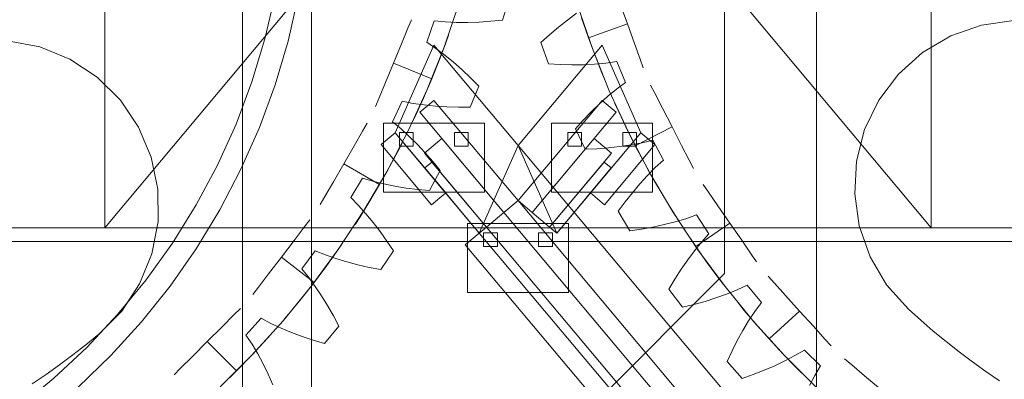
# Model space of a CAD drawing. Header units: millimetres. Extents: x -2233 to 65662, y -50530 to 6847.
# Tile 621 of 656: x 24633 to 25062, y 1444 to 1601. Entities that reach past the tile are written whole.
import ezdxf

# ---------------------------------------------------------------- set-up
doc = ezdxf.new("R2010")
doc.units = ezdxf.units.MM
doc.layers.add('COTAS_P', color=1, linetype='Continuous', lineweight=0)
doc.layers.add('lateral_briquetadora', color=7, linetype='Continuous', lineweight=0)
doc.dimstyles.new('R19_100', dxfattribs={"dimtxt": 250, "dimasz": 150, "dimexe": 150, "dimexo": 80, "dimgap": 100, "dimtad": 1, "dimtih": 1, "dimtoh": 1, "dimdsep": 46, "dimcen": 0.09, "dimadec": 0, "dimazin": 0, "dimtfac": 1, "dimtdec": 4, "dimtofl": 0, "dimtmove": 0, "dimatfit": 3, "dimfxl": 1, "dimtolj": 1, "dimtzin": 0, "dimarcsym": 0})

# ---------------------------------------------------------------- blocks, each defined once
blk = doc.blocks.new('DIM_R32_6')
at = {"layer": 'COTAS_P'}
for p, q in [((24580.07, 3250), (24980.07, 3250)), ((24980.07, 3250), (24935.07, 3100)), ((24980.07, 0), (24980.07, 3250)), ((24980.07, 3250), (25025.07, 3100)), ((24980.07, 0), (24935.07, 150)), ((24980.07, 0), (25025.07, 150)), ((24580.07, 0), (24980.07, 0))]:
    blk.add_line(p, q, dxfattribs=at)
blk.add_text('3250 P', height=250, rotation=90, dxfattribs=at).set_placement((24880.07, 1625))
blk = doc.blocks.new('DIM_R32_7')
at = {"layer": 'COTAS_P'}
for p, q in [((24250.07, 2141), (24400.07, 2186)), ((26750.07, 2141), (26600.07, 2186)), ((24250.07, 1241), (24250.07, 2141)), ((24250.07, 2141), (26750.07, 2141)), ((24250.07, 2141), (24400.07, 2096)), ((26750.07, 2141), (26600.07, 2096)), ((26750.07, 1241), (26750.07, 2141))]:
    blk.add_line(p, q, dxfattribs=at)
blk.add_text('2500 P', height=250, dxfattribs=at).set_placement((25500.07, 2241))
blk = doc.blocks.new('DIM_R32_8')
at = {"layer": 'COTAS_P'}
for p, q in [((24250.07, 1241), (24650.07, 1241)), ((24650.07, 1241), (24605.07, 1091)), ((24650.07, 0), (24650.07, 1241)), ((24650.07, 1241), (24695.07, 1091)), ((24650.07, 0), (24605.07, 150)), ((24650.07, 0), (24695.07, 150)), ((24250.07, 0), (24650.07, 0))]:
    blk.add_line(p, q, dxfattribs=at)
blk.add_text('1241 P', height=250, rotation=90, dxfattribs=at).set_placement((24550.07, 620.5))

msp = doc.modelspace()

# ---------------------------------------------------------------- linework, layer by layer
at = {"layer": 'lateral_briquetadora'}
for p, q in [((24670.067, 1940), (24670.067, 1510)), ((24670.067, 1940), (25030.067, 1510)), ((25030.067, 1940), (24670.067, 1510)), ((25030.067, 1510), (25030.067, 1940)), ((24940.067, 1655), (24940.067, 1490)), ((24730.067, 1315), (24730.067, 1650)), ((24760.067, 1650), (24760.067, 1315)), ((24744.303, 1611.473), (24739.845, 1592.354)), ((24754.351, 1610.741), (24749.929, 1591.367)), ((24846.208, 1609.985), (24843.346, 1600.548)), ((24824.329, 1607.575), (24817.901, 1588.77)), ((24882.45, 1588.187), (24875.993, 1606.982)), ((24897.695, 1598.919), (24894.625, 1607.498)), ((24802.112, 1596.949), (24803.664, 1600.696)), ((24813.603, 1600.155), (24810.285, 1590.882)), ((24818.404, 1599.71), (24813.603, 1600.155)), ((24838.258, 1600.023), (24833.214, 1599.667)), ((24843.346, 1600.548), (24838.258, 1600.023)), ((24867.66, 1597.428), (24871.565, 1600.547)), ((24871.565, 1600.547), (24875.538, 1603.483)), ((24880.747, 1592.855), (24877.777, 1601.47)), ((25051.998, 1598.383), (25066.07, 1600.379)), ((24799.316, 1590.199), (24802.112, 1596.949)), ((24823.28, 1599.496), (24818.404, 1599.71)), ((24828.22, 1599.488), (24823.28, 1599.496)), ((24833.214, 1599.667), (24828.22, 1599.488)), ((24863.821, 1594.137), (24867.66, 1597.428)), ((24897.695, 1598.919), (24880.747, 1592.855)), ((24897.695, 1598.919), (24900.764, 1590.34)), ((25038.586, 1593.68), (25051.998, 1598.383)), ((24627.729, 1591.501), (24641.685, 1588.817)), ((24739.845, 1592.354), (24734.147, 1573.568)), ((24749.929, 1591.367), (24744.275, 1572.316)), ((24818.425, 1590.192), (24819.8, 1594.012)), ((24860.047, 1590.685), (24863.821, 1594.137)), ((24880.747, 1592.855), (24883.916, 1584.311)), ((25026.349, 1586.452), (25038.586, 1593.68)), ((24641.685, 1588.817), (24654.85, 1583.462)), ((24795.829, 1581.781), (24799.316, 1590.199)), ((24813.423, 1589.523), (24796.57, 1551.381)), ((24810.285, 1590.882), (24814.279, 1588.18)), ((24817.901, 1588.77), (24810.529, 1570.314)), ((24850.067, 1545.851), (24813.423, 1589.523)), ((24814.279, 1588.18), (24818.184, 1585.252)), ((24815.849, 1583.352), (24818.425, 1590.192)), ((24850.067, 1545.851), (24886.712, 1589.523)), ((24863.369, 1581.4), (24860.047, 1590.685)), ((24889.852, 1569.743), (24882.45, 1588.187)), ((24886.712, 1589.523), (24903.565, 1551.381)), ((24900.764, 1590.34), (24903.226, 1583.46)), ((24654.85, 1583.462), (24666.718, 1575.641)), ((24812.459, 1574.892), (24815.849, 1583.352)), ((24818.184, 1585.252), (24822.007, 1582.125)), ((24883.916, 1584.311), (24886.602, 1577.512)), ((24903.226, 1583.46), (24904.592, 1579.642)), ((25015.758, 1576.974), (25026.349, 1586.452)), ((24795.829, 1581.781), (24792.343, 1573.363)), ((24795.829, 1581.781), (24812.459, 1574.892)), ((24822.007, 1582.125), (24825.754, 1578.818)), ((24825.754, 1578.818), (24829.427, 1575.343)), ((24868.477, 1581.126), (24863.369, 1581.4)), ((24873.532, 1581.018), (24868.477, 1581.126)), ((24878.529, 1581.084), (24873.532, 1581.018)), ((24883.462, 1581.335), (24878.529, 1581.084)), ((24888.322, 1581.787), (24883.462, 1581.335)), ((24893.096, 1582.468), (24888.322, 1581.787)), ((24896.865, 1573.368), (24893.096, 1582.468)), ((24666.718, 1575.641), (24676.831, 1565.656)), ((24812.459, 1574.892), (24808.874, 1566.514)), ((24829.427, 1575.343), (24833.027, 1571.71)), ((24886.602, 1577.512), (24888.147, 1573.759)), ((25007.219, 1565.613), (25015.758, 1576.974)), ((24734.147, 1573.568), (24727.231, 1555.195)), ((24744.275, 1572.316), (24737.412, 1553.667)), ((24792.343, 1573.363), (24789.546, 1566.612)), ((24810.529, 1570.314), (24802.231, 1552.255)), ((24833.027, 1571.71), (24829.254, 1562.599)), ((24889.252, 1567.358), (24893.008, 1570.474)), ((24893.008, 1570.474), (24896.865, 1573.368)), ((24909.664, 1568.608), (24907.812, 1572.215)), ((24676.831, 1565.656), (24684.803, 1553.889)), ((24789.546, 1566.612), (24787.995, 1562.866)), ((24808.874, 1566.514), (24805.859, 1559.855)), ((24885.586, 1564.047), (24889.252, 1567.358)), ((24898.178, 1551.698), (24889.852, 1569.743)), ((24913.003, 1562.109), (24909.664, 1568.608)), ((24799.615, 1565.124), (24795.404, 1556.22)), ((24804.35, 1564.21), (24799.615, 1565.124)), ((24809.182, 1563.519), (24804.35, 1564.21)), ((24813.423, 1565.523), (24807.294, 1560.38)), ((24814.096, 1563.027), (24809.182, 1563.519)), ((24813.423, 1565.523), (24850.067, 1521.851)), ((24819.085, 1562.716), (24814.096, 1563.027)), ((24824.139, 1562.576), (24819.085, 1562.716)), ((24829.254, 1562.599), (24824.139, 1562.576)), ((24886.712, 1565.523), (24850.067, 1521.851)), ((24882.006, 1560.56), (24885.586, 1564.047)), ((24886.712, 1565.523), (24892.841, 1560.38)), ((24893.959, 1560.541), (24892.276, 1564.235)), ((24917.166, 1554.004), (24913.003, 1562.109)), ((25001.061, 1552.804), (25007.219, 1565.613)), ((24805.859, 1559.855), (24804.13, 1556.182)), ((24807.294, 1560.38), (24843.939, 1516.709)), ((24892.841, 1560.38), (24856.196, 1516.709)), ((24878.508, 1556.909), (24882.006, 1560.56)), ((24897.085, 1553.934), (24893.959, 1560.541)), ((24684.803, 1553.889), (24690.325, 1540.793)), ((24727.231, 1555.195), (24719.129, 1537.313)), ((24737.412, 1553.667), (24729.368, 1535.496)), ((24782.387, 1552.094), (24784.414, 1555.606)), ((24791.423, 1555.523), (24835.423, 1555.523)), ((24791.423, 1555.523), (24791.423, 1525.523)), ((24795.404, 1556.22), (24799.114, 1553.14)), ((24799.114, 1553.14), (24802.713, 1549.843)), ((24835.423, 1525.523), (24835.423, 1555.523)), ((24864.712, 1555.523), (24908.712, 1555.523)), ((24864.712, 1555.523), (24864.712, 1525.523)), ((24875.09, 1553.103), (24878.508, 1556.909)), ((24879.307, 1544.189), (24875.09, 1553.103)), ((24901.155, 1545.779), (24897.085, 1553.934)), ((24917.166, 1554.004), (24901.155, 1545.779)), ((24908.712, 1525.523), (24908.712, 1555.523)), ((24917.166, 1554.004), (24921.329, 1545.899)), ((24997.519, 1539.04), (25001.061, 1552.804)), ((24778.733, 1545.766), (24782.387, 1552.094)), ((24790.441, 1546.239), (24796.57, 1551.381)), ((24802.231, 1552.255), (24793.03, 1534.64)), ((24796.57, 1551.381), (24833.215, 1507.71)), ((24796.57, 1551.381), (24818.557, 1525.178)), ((24798.423, 1551.523), (24804.423, 1551.523)), ((24798.423, 1551.523), (24798.423, 1545.523)), ((24802.713, 1549.843), (24806.212, 1546.357)), ((24804.423, 1545.523), (24804.423, 1551.523)), ((24816.936, 1548.89), (24809.276, 1542.462)), ((24816.936, 1548.89), (24843.939, 1516.709)), ((24822.423, 1551.523), (24828.423, 1551.523)), ((24822.423, 1551.523), (24822.423, 1545.523)), ((24828.423, 1545.523), (24828.423, 1551.523)), ((24883.199, 1548.89), (24856.196, 1516.709)), ((24903.565, 1551.381), (24866.92, 1507.71)), ((24871.712, 1551.523), (24877.712, 1551.523)), ((24871.712, 1551.523), (24871.712, 1545.523)), ((24877.712, 1545.523), (24877.712, 1551.523)), ((24903.565, 1551.381), (24881.578, 1525.178)), ((24883.199, 1548.89), (24890.859, 1542.462)), ((24895.712, 1551.523), (24901.712, 1551.523)), ((24895.712, 1551.523), (24895.712, 1545.523)), ((24907.407, 1534.097), (24898.178, 1551.698)), ((24901.712, 1545.523), (24901.712, 1551.523)), ((24909.694, 1546.239), (24903.565, 1551.381)), ((24774.177, 1537.875), (24778.733, 1545.766)), ((24812.428, 1520.036), (24790.441, 1546.239)), ((24797.677, 1543.265), (24799.54, 1546.873)), ((24798.423, 1545.523), (24804.423, 1545.523)), ((24806.212, 1546.357), (24809.617, 1542.698)), ((24822.423, 1545.523), (24828.423, 1545.523)), ((24850.067, 1545.851), (24833.215, 1507.71)), ((25034.545, 1326), (24850.067, 1545.851)), ((24866.92, 1507.71), (24850.067, 1545.851)), ((24871.712, 1545.523), (24877.712, 1545.523)), ((24884.416, 1544.417), (24879.307, 1544.189)), ((24889.458, 1544.804), (24884.416, 1544.417)), ((24887.707, 1520.036), (24909.694, 1546.239)), ((24894.425, 1545.36), (24889.458, 1544.804)), ((24899.309, 1546.093), (24894.425, 1545.36)), ((24895.712, 1545.523), (24901.712, 1545.523)), ((24904.101, 1547.02), (24899.309, 1546.093)), ((24901.155, 1545.779), (24905.412, 1537.722)), ((24908.785, 1548.165), (24904.101, 1547.02)), ((24913.428, 1539.479), (24908.785, 1548.165)), ((24921.329, 1545.899), (24924.668, 1539.399)), ((24690.325, 1540.793), (24693.187, 1526.872)), ((24794.23, 1536.819), (24797.677, 1543.265)), ((24809.276, 1542.462), (24836.279, 1510.281)), ((24809.617, 1542.698), (24812.931, 1538.88)), ((24890.859, 1542.462), (24863.856, 1510.281)), ((24719.129, 1537.313), (24709.875, 1520)), ((24774.177, 1537.875), (24769.622, 1529.984)), ((24774.177, 1537.875), (24789.766, 1528.875)), ((24789.766, 1528.875), (24794.23, 1536.819)), ((24812.49, 1538.632), (24809.426, 1536.06)), ((24809.426, 1536.06), (24833.215, 1507.71)), ((24812.49, 1538.632), (24836.279, 1510.281)), ((24812.931, 1538.88), (24816.158, 1534.911)), ((24887.645, 1538.632), (24863.856, 1510.281)), ((24890.709, 1536.06), (24866.92, 1507.71)), ((24887.645, 1538.632), (24890.709, 1536.06)), ((24905.412, 1537.722), (24908.962, 1531.332)), ((24906.441, 1532.751), (24909.874, 1536.22)), ((24909.874, 1536.22), (24913.428, 1539.479)), ((24924.668, 1539.399), (24926.521, 1535.792)), ((24996.732, 1524.849), (24997.519, 1539.04)), ((24729.368, 1535.496), (24720.176, 1517.878)), ((24782.262, 1531.632), (24777.198, 1523.184)), ((24786.884, 1530.258), (24782.262, 1531.632)), ((24793.03, 1534.64), (24782.948, 1517.514)), ((24816.158, 1534.911), (24811.51, 1526.214)), ((24903.117, 1529.097), (24906.441, 1532.751)), ((24917.516, 1516.987), (24907.407, 1534.097)), ((24908.962, 1531.332), (24910.985, 1527.812)), ((24769.622, 1529.984), (24765.968, 1523.656)), ((24789.766, 1528.875), (24785.118, 1521.036)), ((24791.625, 1529.098), (24786.884, 1530.258)), ((24796.467, 1528.126), (24791.625, 1529.098)), ((24801.401, 1527.327), (24796.467, 1528.126)), ((24806.417, 1526.693), (24801.401, 1527.327)), ((24899.896, 1525.275), (24903.117, 1529.097)), ((24932.99, 1525.515), (24930.682, 1528.849)), ((24693.187, 1526.872), (24693.277, 1512.66)), ((24765.968, 1523.656), (24763.941, 1520.144)), ((24777.198, 1523.184), (24780.588, 1519.755)), ((24791.423, 1525.523), (24835.423, 1525.523)), ((24811.51, 1526.214), (24806.417, 1526.693)), ((24818.557, 1525.178), (24812.428, 1520.036)), ((24864.712, 1525.523), (24908.712, 1525.523)), ((24881.578, 1525.178), (24887.707, 1520.036)), ((24896.773, 1521.299), (24899.896, 1525.275)), ((24937.148, 1519.506), (24932.99, 1525.515)), ((24998.727, 1510.778), (24996.732, 1524.849)), ((24709.875, 1520), (24699.508, 1503.329)), ((24780.588, 1519.755), (24783.847, 1516.121)), ((24785.118, 1521.036), (24781.259, 1514.828)), ((24850.067, 1521.851), (24843.939, 1516.709)), ((24850.067, 1521.851), (25034.545, 1302)), ((24856.196, 1516.709), (24850.067, 1521.851)), ((24893.745, 1517.177), (24896.773, 1521.299)), ((24918.472, 1515.466), (24916.321, 1518.909)), ((24942.334, 1512.014), (24937.148, 1519.506)), ((24720.176, 1517.878), (24709.875, 1500.884)), ((24782.948, 1517.514), (24772.012, 1500.92)), ((24781.259, 1514.828), (24779.066, 1511.412)), ((24783.847, 1516.121), (24786.987, 1512.309)), ((24843.939, 1516.709), (24836.279, 1510.281)), ((24843.939, 1516.709), (25028.416, 1296.858)), ((24843.939, 1516.709), (25018.774, 1308.348)), ((24863.856, 1510.281), (24856.196, 1516.709)), ((24898.815, 1508.719), (24893.745, 1517.177)), ((24928.478, 1500.411), (24917.516, 1516.987)), ((24922.434, 1509.324), (24918.472, 1515.466)), ((24927.762, 1515.565), (24923.212, 1513.966)), ((24933.234, 1507.376), (24927.762, 1515.565)), ((24670.067, 1510), (24230.067, 1510)), ((24670.067, 1510), (25030.067, 1510)), ((24693.277, 1512.66), (24690.593, 1498.703)), ((24752.527, 1504.4), (24756.975, 1510.197)), ((24756.975, 1510.197), (24759.443, 1513.414)), ((24786.987, 1512.309), (24790.017, 1508.334)), ((24828.067, 1511.851), (24872.067, 1511.851)), ((24828.067, 1511.851), (24828.067, 1481.851)), ((24836.279, 1510.281), (24833.215, 1507.71)), ((24836.279, 1510.281), (25011.114, 1301.92)), ((24836.279, 1510.281), (25006.614, 1307.283)), ((24866.92, 1507.71), (24863.856, 1510.281)), ((24872.067, 1481.851), (24872.067, 1511.851)), ((24908.856, 1510.326), (24903.877, 1509.446)), ((24913.745, 1511.366), (24908.856, 1510.326)), ((24918.534, 1512.574), (24913.745, 1511.366)), ((24923.212, 1513.966), (24918.534, 1512.574)), ((24942.334, 1512.014), (24927.533, 1501.77)), ((24942.334, 1512.014), (24947.519, 1504.522)), ((25003.43, 1497.366), (24998.727, 1510.778)), ((25470.067, 1510), (25030.067, 1510)), ((24790.017, 1508.334), (24792.941, 1504.209)), ((24827.086, 1502.568), (24833.215, 1507.71)), ((24833.215, 1507.71), (25003.55, 1304.712)), ((24833.215, 1507.71), (24998.408, 1310.84)), ((24835.067, 1507.851), (24841.067, 1507.851)), ((24835.067, 1507.851), (24835.067, 1501.851)), ((24841.067, 1501.851), (24841.067, 1507.851)), ((24859.067, 1507.851), (24865.067, 1507.851)), ((24859.067, 1507.851), (24859.067, 1501.851)), ((24865.067, 1501.851), (24865.067, 1507.851)), ((24903.877, 1509.446), (24898.815, 1508.719)), ((24927.533, 1501.77), (24922.434, 1509.324)), ((24930.016, 1503.784), (24933.234, 1507.376)), ((24230.067, 1504), (25470.067, 1504)), ((24699.508, 1503.329), (24688.073, 1487.372)), ((24746.98, 1497.171), (24752.527, 1504.4)), ((24770.982, 1499.448), (24773.3, 1502.781)), ((24792.941, 1504.209), (24795.764, 1499.943)), ((24992.28, 1305.698), (24827.086, 1502.568)), ((24835.067, 1501.851), (24841.067, 1501.851)), ((24859.067, 1501.851), (24865.067, 1501.851)), ((24926.939, 1499.995), (24930.016, 1503.784)), ((24927.533, 1501.77), (24932.806, 1494.338)), ((24947.519, 1504.522), (24951.677, 1498.514)), ((24690.593, 1498.703), (24685.238, 1485.538)), ((24709.875, 1500.884), (24698.506, 1484.586)), ((24746.98, 1497.171), (24741.433, 1489.942)), ((24746.98, 1497.171), (24761.26, 1486.213)), ((24761.709, 1500.002), (24755.841, 1492.091)), ((24772.012, 1500.92), (24760.249, 1484.901)), ((24766.174, 1498.182), (24761.709, 1500.002)), ((24770.778, 1496.562), (24766.174, 1498.182)), ((24766.724, 1493.507), (24770.982, 1499.448)), ((24795.764, 1499.943), (24790.285, 1491.744)), ((24923.99, 1496.033), (24926.939, 1499.995)), ((24940.266, 1484.411), (24928.478, 1500.411)), ((24951.677, 1498.514), (24953.985, 1495.18)), ((25010.659, 1485.129), (25003.43, 1497.366)), ((24761.26, 1486.213), (24766.724, 1493.507)), ((24775.502, 1495.12), (24770.778, 1496.562)), ((24780.334, 1493.842), (24775.502, 1495.12)), ((24785.264, 1492.719), (24780.334, 1493.842)), ((24790.285, 1491.744), (24785.264, 1492.719)), ((24921.159, 1491.914), (24923.99, 1496.033)), ((24932.806, 1494.338), (24937.159, 1488.466)), ((24741.433, 1489.942), (24736.985, 1484.145)), ((24755.841, 1492.091), (24758.879, 1488.346)), ((24940.067, 1490), (24760.067, 1310)), ((24918.441, 1487.651), (24921.159, 1491.914)), ((24937.159, 1488.466), (24939.624, 1485.24)), ((24961.741, 1485.834), (24959.017, 1488.839)), ((24688.073, 1487.372), (24675.619, 1472.196)), ((24685.238, 1485.538), (24677.418, 1473.671)), ((24698.506, 1484.586), (24686.116, 1469.049)), ((24736.985, 1484.145), (24734.517, 1480.928)), ((24760.249, 1484.901), (24747.69, 1469.499)), ((24761.26, 1486.213), (24755.629, 1479.048)), ((24758.879, 1488.346), (24761.766, 1484.411)), ((24761.766, 1484.411), (24764.517, 1480.309)), ((24915.831, 1483.252), (24918.441, 1487.651)), ((24952.85, 1469.028), (24940.266, 1484.411)), ((24949.842, 1484.982), (24945.471, 1482.945)), ((24956.09, 1477.368), (24949.842, 1484.982)), ((24966.648, 1480.42), (24961.741, 1485.834)), ((25020.136, 1474.537), (25010.659, 1485.129)), ((24764.517, 1480.309), (24767.143, 1476.056)), ((24828.067, 1481.851), (24872.067, 1481.851)), ((24921.705, 1475.331), (24915.831, 1483.252)), ((24940.952, 1481.101), (24936.304, 1479.429)), ((24945.471, 1482.945), (24940.952, 1481.101)), ((24972.767, 1473.669), (24966.648, 1480.42)), ((24755.629, 1479.048), (24750.993, 1473.397)), ((24767.143, 1476.056), (24769.649, 1471.665)), ((24926.672, 1476.552), (24921.705, 1475.331)), ((24931.541, 1477.915), (24926.672, 1476.552)), ((24936.304, 1479.429), (24931.541, 1477.915)), ((24948.658, 1473.977), (24946.077, 1477.11)), ((24953.24, 1473.479), (24956.09, 1477.368)), ((24675.619, 1472.196), (24662.2, 1457.868)), ((24677.418, 1473.671), (24667.432, 1463.557)), ((24721.145, 1466.808), (24726.312, 1471.975)), ((24726.312, 1471.975), (24729.179, 1474.842)), ((24750.993, 1473.397), (24748.373, 1470.296)), ((24769.649, 1471.665), (24772.04, 1467.143)), ((24953.388, 1468.404), (24948.658, 1473.977)), ((24950.55, 1469.406), (24953.24, 1473.479)), ((24972.767, 1473.669), (24959.429, 1461.581)), ((24972.767, 1473.669), (24978.885, 1466.918)), ((25025.51, 1469.708), (25020.136, 1474.537)), ((24686.116, 1469.049), (24672.756, 1454.338)), ((24738.154, 1470.54), (24731.54, 1463.242)), ((24747.69, 1469.499), (24734.367, 1454.753)), ((24742.42, 1468.291), (24738.154, 1470.54)), ((24746.843, 1466.227), (24742.42, 1468.291)), ((24772.04, 1467.143), (24765.784, 1459.52)), ((24948.003, 1465.174), (24950.55, 1469.406)), ((24966.196, 1454.303), (24952.85, 1469.028)), ((24959.429, 1461.581), (24953.388, 1468.404)), ((25030.985, 1464.994), (25025.51, 1469.708)), ((24667.432, 1463.557), (24661.828, 1458.997)), ((24714.702, 1460.365), (24721.145, 1466.808)), ((24731.54, 1463.242), (24734.196, 1459.217)), ((24751.403, 1464.329), (24746.843, 1466.227)), ((24756.086, 1462.584), (24751.403, 1464.329)), ((24945.589, 1460.798), (24948.003, 1465.174)), ((24978.885, 1466.918), (24983.792, 1461.504)), ((25036.559, 1460.398), (25030.985, 1464.994)), ((24661.828, 1458.997), (24656.128, 1454.558)), ((24714.702, 1460.365), (24708.259, 1453.922)), ((24714.702, 1460.365), (24727.43, 1447.637)), ((24733.799, 1454.156), (24738.796, 1459.49)), ((24734.196, 1459.217), (24736.683, 1455.018)), ((24738.796, 1459.49), (24741.529, 1462.492)), ((24760.882, 1460.983), (24756.086, 1462.584)), ((24765.784, 1459.52), (24760.882, 1460.983)), ((24943.302, 1456.289), (24945.589, 1460.798)), ((24959.429, 1461.581), (24965.627, 1454.9)), ((24983.792, 1461.504), (24986.516, 1458.499)), ((25042.23, 1455.921), (25036.559, 1460.398)), ((24662.2, 1457.868), (24647.871, 1444.448)), ((24656.128, 1454.558), (24650.335, 1450.24)), ((24672.756, 1454.338), (24658.481, 1440.514)), ((24734.367, 1454.753), (24720.315, 1440.7)), ((24727.43, 1447.637), (24733.799, 1454.156)), ((24736.683, 1455.018), (24739.019, 1450.666)), ((24941.136, 1451.655), (24943.302, 1456.289)), ((24965.627, 1454.9), (24970.71, 1449.647)), ((24980.271, 1440.272), (24966.196, 1454.303)), ((24970.663, 1454.255), (24966.347, 1451.977)), ((24974.813, 1456.71), (24970.663, 1454.255)), ((24981.778, 1449.746), (24974.813, 1456.71)), ((25047.994, 1451.566), (25042.23, 1455.921)), ((24650.335, 1450.24), (24644.452, 1446.047)), ((24708.259, 1453.922), (24703.093, 1448.756)), ((24739.019, 1450.666), (24741.215, 1446.176)), ((24947.758, 1444.348), (24941.136, 1451.655)), ((24961.885, 1449.857), (24957.294, 1447.884)), ((24966.347, 1451.977), (24961.885, 1449.857)), ((24995.425, 1450.246), (24992.333, 1452.87)), ((25000.996, 1445.519), (24995.425, 1450.246)), ((25053.85, 1447.334), (25047.994, 1451.566)), ((24644.452, 1446.047), (24638.481, 1441.98)), ((24703.093, 1448.756), (24700.225, 1445.888)), ((24727.43, 1447.637), (24720.912, 1441.269)), ((24741.215, 1446.176), (24743.279, 1441.56)), ((24952.582, 1446.05), (24947.758, 1444.348)), ((24957.294, 1447.884), (24952.582, 1446.05)), ((24970.71, 1449.647), (24973.575, 1446.77)), ((24977.044, 1441.279), (24979.322, 1445.596)), ((24979.322, 1445.596), (24981.778, 1449.746)), ((25059.794, 1443.227), (25053.85, 1447.334)), ((24647.871, 1444.448), (24632.696, 1431.994)), ((25007.944, 1439.624), (25000.996, 1445.519))]:
    msp.add_line(p, q, dxfattribs=at)

# ---------------------------------------------------------------- dimensions: what is measured, and where the dimension line sits
at = {"layer": 'COTAS_P'}
for p1, p2, distance, picture, middle in [((24580.067, 0), (24580.067, 3250), -400, 'DIM_R32_6', (24980.067, 1625)), ((24250.067, 1241), (26750.067, 1241), 900, 'DIM_R32_7', (25500.067, 2141)), ((24250.067, 0), (24250.067, 1241), -400, 'DIM_R32_8', (24650.067, 620.5))]:
    dim = msp.add_aligned_dim(p1=p1, p2=p2, distance=distance, text='<> P', dimstyle='R19_100', dxfattribs=at)
    dim.commit()
    dim.dimension.update_dxf_attribs({"geometry": picture, "text_midpoint": middle})

doc.saveas('drawing.dxf')
